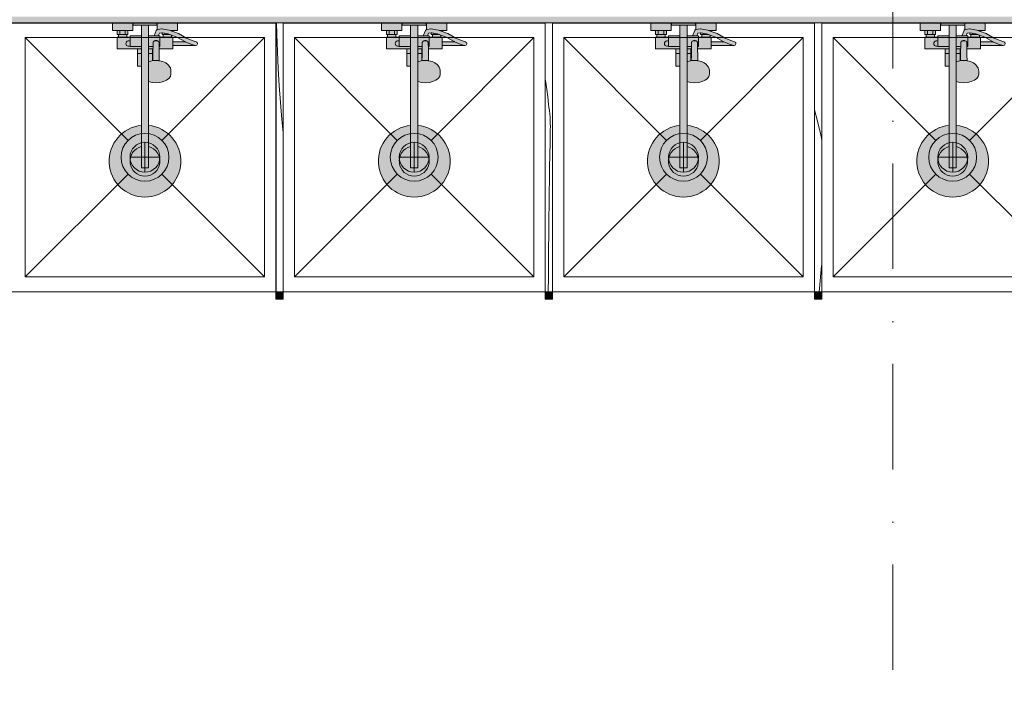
# Model space of a CAD drawing. Header units: millimetres. Extents: x -59761 to 112741, y -57975 to 46221.
# Tile 310 of 421: x 59631 to 62923, y -35312 to -33050. Entities that reach past the tile are written whole.
import ezdxf

# ---------------------------------------------------------------- set-up
doc = ezdxf.new("R2010")
doc.units = ezdxf.units.MM
for name, pattern in [('Wipeout_Contour', [1000, 0, -1000]), ('Штриховая', [564.444447, 282.222223, -282.222223]), ('Штрихпунктирная', [670.277762, 352.777767, -176.388884, 0, -141.111112])]:
    doc.linetypes.add(name, pattern=pattern)
for name, color, linetype in [('Интерьер - Оборудование', 7, 'Continuous'), ('Интерьер - Сантехника', 7, 'Continuous'), ('Конструктив - Стены Блок 200 нов', 7, 'Continuous'), ('Элемент Модели - Зона', 7, 'Continuous'), ('Элемент Модели - Оси', 2, 'Continuous')]:
    doc.layers.add(name, color=color, linetype=linetype)

# ---------------------------------------------------------------- blocks, each defined once
blk = doc.blocks.new('*X593', base_point=(2412685.8, -340475.5))
at = {"layer": 'Интерьер - Оборудование', "color": 7, "linetype": 'Continuous', "lineweight": 15}
for p, q in [((2519973.8, -319826.5), (2519984.2, -319864.3)), ((2519984.2, -319864.3), (2519994.6, -319910.1)), ((2519994.6, -319910.1), (2519997.8, -319927.8)), ((2519989.6, -320435.4), (2519997.3, -320348.5)), ((2519997.3, -320348.5), (2519997.8, -320344.3))]:
    blk.add_line(p, q, dxfattribs=at)
blk = doc.blocks.new('*X594', base_point=(2412685.8, -340475.5))
at = {"layer": 'Интерьер - Оборудование', "color": 7, "linetype": 'Continuous', "lineweight": 15}
for p, q in [((2519097.8, -319544.7), (2519097.6, -319535.4)), ((2519073.8, -319724.3), (2519075.5, -319735)), ((2519075.5, -319735), (2519079, -319759.3)), ((2519079, -319759.3), (2519082, -319783.7)), ((2519082, -319783.7), (2519084.7, -319808.1)), ((2519086.3, -319818.7), (2519084.7, -319808.1)), ((2519087.7, -319829.4), (2519086.3, -319818.7)), ((2519088.9, -319840.1), (2519087.7, -319829.4)), ((2519089.8, -319850.8), (2519088.9, -319840.1)), ((2519090.4, -319861.5), (2519089.8, -319850.8)), ((2519090.8, -319872.3), (2519090.4, -319861.5)), ((2519090.9, -319883), (2519090.8, -319872.3)), ((2519089.9, -319935.6), (2519090.8, -319893.8)), ((2519090.8, -319893.8), (2519090.9, -319883)), ((2519089.1, -319977.4), (2519089.9, -319935.6)), ((2519088.4, -320019.1), (2519089.1, -319977.4)), ((2519087.7, -320060.9), (2519088.4, -320019.1)), ((2519087.1, -320102.7), (2519087.7, -320060.9)), ((2519086.5, -320144.5), (2519087.1, -320102.7)), ((2519086, -320186.3), (2519086.5, -320144.5)), ((2519085.6, -320228.1), (2519086, -320186.3)), ((2519084.9, -320306.8), (2519085.6, -320228.1)), ((2519084.2, -320385.5), (2519084.9, -320306.8)), ((2519083.8, -320435.4), (2519084.2, -320385.5))]:
    blk.add_line(p, q, dxfattribs=at)
blk = doc.blocks.new('*X595', base_point=(2412685.8, -340475.5))
at = {"layer": 'Интерьер - Оборудование', "color": 7, "linetype": 'Continuous', "lineweight": 15}
for p, q in [((2518176.6, -319574.1), (2518175.7, -319535.4)), ((2518178.7, -319631.2), (2518176.6, -319574.1)), ((2518181.4, -319688.3), (2518178.7, -319631.2)), ((2518184.8, -319745.4), (2518181.4, -319688.3)), ((2518188.8, -319802.4), (2518184.8, -319745.4)), ((2518193.6, -319859.4), (2518188.8, -319802.4)), ((2518197.8, -319903.7), (2518193.6, -319859.4))]:
    blk.add_line(p, q, dxfattribs=at)

msp = doc.modelspace()

# ---------------------------------------------------------------- linework, layer by layer
at = {"layer": 'Интерьер - Оборудование', "color": 7, "linetype": 'Continuous', "lineweight": 5}
for p, q in [((59957.03, -33085.89), (59993.03, -33085.89)), ((59961.03, -33099.89), (59989.03, -33099.89)), ((59961.03, -33107.89), (59989.03, -33107.89)), ((59966.03, -33085.89), (59966.03, -33099.89)), ((59984.03, -33085.89), (59984.03, -33099.89)), ((60000.03, -33107.89), (60000.03, -33139.89)), ((60038.03, -33103.89), (60038.03, -33204.89)), ((60062.03, -33256.93), (60062.03, -33103.89)), ((60094.49, -33103.89), (60080.63, -33103.89)), ((60091.56, -33082.87), (60091.03, -33083.11)), ((60092.79, -33082.61), (60091.56, -33082.87)), ((60105.97, -33080.45), (60092.79, -33082.61)), ((60100.03, -33139.89), (60100.03, -33107.89)), ((60100.03, -33111.89), (60100.03, -33109.16)), ((60107.21, -33080.39), (60105.97, -33080.45)), ((60108.39, -33093.75), (60106.82, -33093.47)), ((60111.71, -33081.25), (60107.21, -33080.39)), ((60127.5, -33097.44), (60108.39, -33093.75)), ((60111.03, -33099.89), (60116.03, -33099.89)), ((60139.03, -33107.89), (60111.03, -33107.89)), ((60131.05, -33084.93), (60111.71, -33081.25)), ((60116.03, -33095.23), (60116.03, -33099.89)), ((60116.03, -33099.89), (60134.03, -33099.89)), ((60139.03, -33101.52), (60127.5, -33097.44)), ((60143.03, -33089.18), (60131.05, -33084.93)), ((60132.16, -33085.38), (60132.15, -33085.37)), ((60133.74, -33085.89), (60143.03, -33085.89)), ((60134.03, -33099.75), (60134.03, -33099.89)), ((60134.03, -33099.89), (60134.41, -33099.89)), ((60857.03, -33085.89), (60893.03, -33085.89)), ((60861.03, -33099.89), (60889.03, -33099.89)), ((60861.03, -33107.89), (60889.03, -33107.89)), ((60866.03, -33085.89), (60866.03, -33099.89)), ((60884.03, -33085.89), (60884.03, -33099.89)), ((60900.03, -33107.89), (60900.03, -33139.89)), ((60938.03, -33103.89), (60938.03, -33204.89)), ((60962.03, -33256.93), (60962.03, -33103.89)), ((60994.49, -33103.89), (60980.63, -33103.89)), ((60991.56, -33082.87), (60991.03, -33083.11)), ((60992.79, -33082.61), (60991.56, -33082.87)), ((61005.97, -33080.45), (60992.79, -33082.61)), ((61000.03, -33139.89), (61000.03, -33107.89)), ((61000.03, -33111.89), (61000.03, -33109.16)), ((61007.21, -33080.39), (61005.97, -33080.45)), ((61008.39, -33093.75), (61006.82, -33093.47)), ((61011.71, -33081.25), (61007.21, -33080.39)), ((61027.5, -33097.44), (61008.39, -33093.75)), ((61011.03, -33099.89), (61016.03, -33099.89)), ((61039.03, -33107.89), (61011.03, -33107.89)), ((61031.05, -33084.93), (61011.71, -33081.25)), ((61016.03, -33095.23), (61016.03, -33099.89)), ((61016.03, -33099.89), (61034.03, -33099.89)), ((61039.03, -33101.52), (61027.5, -33097.44)), ((61043.03, -33089.18), (61031.05, -33084.93)), ((61032.16, -33085.38), (61032.15, -33085.37)), ((61033.74, -33085.89), (61043.03, -33085.89)), ((61034.03, -33099.75), (61034.03, -33099.89)), ((61034.03, -33099.89), (61034.41, -33099.89)), ((61757.03, -33085.89), (61793.03, -33085.89)), ((61761.03, -33099.89), (61789.03, -33099.89)), ((61761.03, -33107.89), (61789.03, -33107.89)), ((61766.03, -33085.89), (61766.03, -33099.89)), ((61784.03, -33085.89), (61784.03, -33099.89)), ((61800.03, -33107.89), (61800.03, -33139.89)), ((61838.03, -33103.89), (61838.03, -33204.89)), ((61862.03, -33256.93), (61862.03, -33103.89)), ((61894.49, -33103.89), (61880.63, -33103.89)), ((61891.56, -33082.87), (61891.03, -33083.11)), ((61892.79, -33082.61), (61891.56, -33082.87)), ((61905.97, -33080.45), (61892.79, -33082.61)), ((61900.03, -33139.89), (61900.03, -33107.89)), ((61900.03, -33111.89), (61900.03, -33109.16)), ((61907.21, -33080.39), (61905.97, -33080.45)), ((61908.39, -33093.75), (61906.82, -33093.47)), ((61911.71, -33081.25), (61907.21, -33080.39)), ((61927.5, -33097.44), (61908.39, -33093.75)), ((61911.03, -33099.89), (61916.03, -33099.89)), ((61939.03, -33107.89), (61911.03, -33107.89)), ((61931.05, -33084.93), (61911.71, -33081.25)), ((61916.03, -33095.23), (61916.03, -33099.89)), ((61916.03, -33099.89), (61934.03, -33099.89)), ((61939.03, -33101.52), (61927.5, -33097.44)), ((61943.03, -33089.18), (61931.05, -33084.93)), ((61932.16, -33085.38), (61932.15, -33085.37)), ((61933.74, -33085.89), (61943.03, -33085.89)), ((61934.03, -33099.75), (61934.03, -33099.89)), ((61934.03, -33099.89), (61934.41, -33099.89)), ((62657.03, -33085.89), (62693.03, -33085.89)), ((62661.03, -33099.89), (62689.03, -33099.89)), ((62661.03, -33107.89), (62689.03, -33107.89)), ((62666.03, -33085.89), (62666.03, -33099.89)), ((62684.03, -33085.89), (62684.03, -33099.89)), ((62700.03, -33107.89), (62700.03, -33139.89)), ((62738.03, -33103.89), (62738.03, -33204.89)), ((62762.03, -33256.93), (62762.03, -33103.89)), ((62794.49, -33103.89), (62780.63, -33103.89)), ((62791.56, -33082.87), (62791.03, -33083.11)), ((62792.79, -33082.61), (62791.56, -33082.87)), ((62805.97, -33080.45), (62792.79, -33082.61)), ((62800.03, -33139.89), (62800.03, -33107.89)), ((62800.03, -33111.89), (62800.03, -33109.16)), ((62807.21, -33080.39), (62805.97, -33080.45)), ((62808.39, -33093.75), (62806.82, -33093.47)), ((62811.71, -33081.25), (62807.21, -33080.39)), ((62827.5, -33097.44), (62808.39, -33093.75)), ((62811.03, -33099.89), (62816.03, -33099.89)), ((62839.03, -33107.89), (62811.03, -33107.89)), ((62831.05, -33084.93), (62811.71, -33081.25)), ((62816.03, -33095.23), (62816.03, -33099.89)), ((62816.03, -33099.89), (62834.03, -33099.89)), ((62839.03, -33101.52), (62827.5, -33097.44)), ((62843.03, -33089.18), (62831.05, -33084.93)), ((62832.16, -33085.38), (62832.15, -33085.37)), ((62833.74, -33085.89), (62843.03, -33085.89)), ((62834.03, -33099.75), (62834.03, -33099.89)), ((62834.03, -33099.89), (62834.41, -33099.89)), ((60000.03, -33139.89), (60038.03, -33139.89)), ((60076.88, -33139.89), (60062.03, -33139.89)), ((60076.53, -33168.95), (60077.03, -33126.71)), ((60077.03, -33126.71), (60077.27, -33125.07)), ((60077.27, -33125.07), (60077.97, -33123.54)), ((60077.97, -33123.54), (60079.08, -33122.23)), ((60079.08, -33122.23), (60080.53, -33121.22)), ((60080.53, -33121.22), (60082.02, -33120.66)), ((60082.03, -33120.65), (60082.02, -33120.66)), ((60084.44, -33119.47), (60082.03, -33120.65)), ((60082.03, -33120.66), (60082.22, -33120.59)), ((60082.22, -33120.59), (60084.03, -33120.37)), ((60084.03, -33120.37), (60090.03, -33120.37)), ((60087.03, -33119.07), (60084.44, -33119.47)), ((60089.62, -33119.47), (60087.03, -33119.07)), ((60092.03, -33120.65), (60089.62, -33119.47)), ((60090.03, -33120.37), (60091.84, -33120.59)), ((60091.84, -33120.59), (60092.03, -33120.66)), ((60092.03, -33120.65), (60092.05, -33120.66)), ((60092.05, -33120.66), (60093.53, -33121.22)), ((60093.53, -33121.22), (60094.98, -33122.23)), ((60094.98, -33122.23), (60096.09, -33123.54)), ((60096.09, -33123.54), (60096.79, -33125.07)), ((60096.79, -33125.07), (60097.03, -33126.71)), ((60097.28, -33147.89), (60097.03, -33126.71)), ((60100.03, -33139.89), (60097.19, -33139.89)), ((60100.03, -33115), (60100.03, -33111.89)), ((60100.03, -33118.37), (60100.03, -33115)), ((60143.03, -33123.39), (60143.03, -33136.39)), ((60203.47, -33131.64), (60184.48, -33123.39)), ((60217.02, -33136.07), (60203.47, -33131.64)), ((60217.02, -33136.07), (60219.03, -33136.39)), ((60900.03, -33139.89), (60938.03, -33139.89)), ((60976.88, -33139.89), (60962.03, -33139.89)), ((60976.53, -33168.95), (60977.03, -33126.71)), ((60977.03, -33126.71), (60977.27, -33125.07)), ((60977.27, -33125.07), (60977.97, -33123.54)), ((60977.97, -33123.54), (60979.08, -33122.23)), ((60979.08, -33122.23), (60980.53, -33121.22)), ((60980.53, -33121.22), (60982.02, -33120.66)), ((60982.03, -33120.65), (60982.02, -33120.66)), ((60984.44, -33119.47), (60982.03, -33120.65)), ((60982.03, -33120.66), (60982.22, -33120.59)), ((60982.22, -33120.59), (60984.03, -33120.37)), ((60984.03, -33120.37), (60990.03, -33120.37)), ((60987.03, -33119.07), (60984.44, -33119.47)), ((60989.62, -33119.47), (60987.03, -33119.07)), ((60992.03, -33120.65), (60989.62, -33119.47)), ((60990.03, -33120.37), (60991.84, -33120.59)), ((60991.84, -33120.59), (60992.03, -33120.66)), ((60992.03, -33120.65), (60992.05, -33120.66)), ((60992.05, -33120.66), (60993.53, -33121.22)), ((60993.53, -33121.22), (60994.98, -33122.23)), ((60994.98, -33122.23), (60996.09, -33123.54)), ((60996.09, -33123.54), (60996.79, -33125.07)), ((60996.79, -33125.07), (60997.03, -33126.71)), ((60997.28, -33147.89), (60997.03, -33126.71)), ((61000.03, -33139.89), (60997.19, -33139.89)), ((61000.03, -33115), (61000.03, -33111.89)), ((61000.03, -33118.37), (61000.03, -33115)), ((61043.03, -33123.39), (61043.03, -33136.39)), ((61103.47, -33131.64), (61084.48, -33123.39)), ((61117.02, -33136.07), (61103.47, -33131.64)), ((61117.02, -33136.07), (61119.03, -33136.39)), ((61800.03, -33139.89), (61838.03, -33139.89)), ((61876.88, -33139.89), (61862.03, -33139.89)), ((61876.53, -33168.95), (61877.03, -33126.71)), ((61877.03, -33126.71), (61877.27, -33125.07)), ((61877.27, -33125.07), (61877.97, -33123.54)), ((61877.97, -33123.54), (61879.08, -33122.23)), ((61879.08, -33122.23), (61880.53, -33121.22)), ((61880.53, -33121.22), (61882.02, -33120.66)), ((61882.03, -33120.65), (61882.02, -33120.66)), ((61884.44, -33119.47), (61882.03, -33120.65)), ((61882.03, -33120.66), (61882.22, -33120.59)), ((61882.22, -33120.59), (61884.03, -33120.37)), ((61884.03, -33120.37), (61890.03, -33120.37)), ((61887.03, -33119.07), (61884.44, -33119.47)), ((61889.62, -33119.47), (61887.03, -33119.07)), ((61892.03, -33120.65), (61889.62, -33119.47)), ((61890.03, -33120.37), (61891.84, -33120.59)), ((61891.84, -33120.59), (61892.03, -33120.66)), ((61892.03, -33120.65), (61892.05, -33120.66)), ((61892.05, -33120.66), (61893.53, -33121.22)), ((61893.53, -33121.22), (61894.98, -33122.23)), ((61894.98, -33122.23), (61896.09, -33123.54)), ((61896.09, -33123.54), (61896.79, -33125.07)), ((61896.79, -33125.07), (61897.03, -33126.71)), ((61897.28, -33147.89), (61897.03, -33126.71)), ((61900.03, -33139.89), (61897.19, -33139.89)), ((61900.03, -33115), (61900.03, -33111.89)), ((61900.03, -33118.37), (61900.03, -33115)), ((61943.03, -33123.39), (61943.03, -33136.39)), ((62003.47, -33131.64), (61984.48, -33123.39)), ((62017.02, -33136.07), (62003.47, -33131.64)), ((62017.02, -33136.07), (62019.03, -33136.39)), ((62700.03, -33139.89), (62738.03, -33139.89)), ((62776.88, -33139.89), (62762.03, -33139.89)), ((62776.53, -33168.95), (62777.03, -33126.71)), ((62777.03, -33126.71), (62777.27, -33125.07)), ((62777.27, -33125.07), (62777.97, -33123.54)), ((62777.97, -33123.54), (62779.08, -33122.23)), ((62779.08, -33122.23), (62780.53, -33121.22)), ((62780.53, -33121.22), (62782.02, -33120.66)), ((62782.03, -33120.65), (62782.02, -33120.66)), ((62784.44, -33119.47), (62782.03, -33120.65)), ((62782.03, -33120.66), (62782.22, -33120.59)), ((62782.22, -33120.59), (62784.03, -33120.37)), ((62784.03, -33120.37), (62790.03, -33120.37)), ((62787.03, -33119.07), (62784.44, -33119.47)), ((62789.62, -33119.47), (62787.03, -33119.07)), ((62792.03, -33120.65), (62789.62, -33119.47)), ((62790.03, -33120.37), (62791.84, -33120.59)), ((62791.84, -33120.59), (62792.03, -33120.66)), ((62792.03, -33120.65), (62792.05, -33120.66)), ((62792.05, -33120.66), (62793.53, -33121.22)), ((62793.53, -33121.22), (62794.98, -33122.23)), ((62794.98, -33122.23), (62796.09, -33123.54)), ((62796.09, -33123.54), (62796.79, -33125.07)), ((62796.79, -33125.07), (62797.03, -33126.71)), ((62797.28, -33147.89), (62797.03, -33126.71)), ((62800.03, -33139.89), (62797.19, -33139.89)), ((62800.03, -33115), (62800.03, -33111.89)), ((62800.03, -33118.37), (62800.03, -33115)), ((62843.03, -33123.39), (62843.03, -33136.39)), ((62903.47, -33131.64), (62884.48, -33123.39)), ((62917.02, -33136.07), (62903.47, -33131.64)), ((62917.02, -33136.07), (62919.03, -33136.39)), ((60025.04, -33147.89), (60038.03, -33147.89)), ((60025.04, -33162.89), (60038.03, -33162.89)), ((60076.78, -33147.89), (60062.03, -33147.89)), ((60075.03, -33162.89), (60062.03, -33162.89)), ((60075.03, -33147.89), (60075.03, -33187.4)), ((60076.02, -33187.16), (60076.53, -33168.95)), ((60925.04, -33147.89), (60938.03, -33147.89)), ((60925.04, -33162.89), (60938.03, -33162.89)), ((60976.78, -33147.89), (60962.03, -33147.89)), ((60975.03, -33162.89), (60962.03, -33162.89)), ((60975.03, -33147.89), (60975.03, -33187.4)), ((60976.02, -33187.16), (60976.53, -33168.95)), ((61825.04, -33147.89), (61838.03, -33147.89)), ((61825.04, -33162.89), (61838.03, -33162.89)), ((61876.78, -33147.89), (61862.03, -33147.89)), ((61875.03, -33162.89), (61862.03, -33162.89)), ((61875.03, -33147.89), (61875.03, -33187.4)), ((61876.02, -33187.16), (61876.53, -33168.95)), ((62725.04, -33147.89), (62738.03, -33147.89)), ((62725.04, -33162.89), (62738.03, -33162.89)), ((62776.78, -33147.89), (62762.03, -33147.89)), ((62775.03, -33162.89), (62762.03, -33162.89)), ((62775.03, -33147.89), (62775.03, -33187.4)), ((62776.02, -33187.16), (62776.53, -33168.95)), ((60062.03, -33188.23), (60062.09, -33188.19)), ((60064.23, -33190.1), (60062.03, -33191.07)), ((60062.09, -33202.27), (60062.03, -33202.23)), ((60069.41, -33188.73), (60064.23, -33190.1)), ((60077.91, -33186.71), (60069.41, -33188.73)), ((60087.03, -33186.03), (60077.91, -33186.71)), ((60096.16, -33186.71), (60087.03, -33186.03)), ((60098.04, -33187.16), (60096.16, -33186.71)), ((60962.03, -33188.23), (60962.09, -33188.19)), ((60964.23, -33190.1), (60962.03, -33191.07)), ((60962.09, -33202.27), (60962.03, -33202.23)), ((60969.41, -33188.73), (60964.23, -33190.1)), ((60977.91, -33186.71), (60969.41, -33188.73)), ((60987.03, -33186.03), (60977.91, -33186.71)), ((60996.16, -33186.71), (60987.03, -33186.03)), ((60998.04, -33187.16), (60996.16, -33186.71)), ((61862.03, -33188.23), (61862.09, -33188.19)), ((61864.23, -33190.1), (61862.03, -33191.07)), ((61862.09, -33202.27), (61862.03, -33202.23)), ((61869.41, -33188.73), (61864.23, -33190.1)), ((61877.91, -33186.71), (61869.41, -33188.73)), ((61887.03, -33186.03), (61877.91, -33186.71)), ((61896.16, -33186.71), (61887.03, -33186.03)), ((61898.04, -33187.16), (61896.16, -33186.71)), ((62762.03, -33188.23), (62762.09, -33188.19)), ((62764.23, -33190.1), (62762.03, -33191.07)), ((62762.09, -33202.27), (62762.03, -33202.23)), ((62769.41, -33188.73), (62764.23, -33190.1)), ((62777.91, -33186.71), (62769.41, -33188.73)), ((62787.03, -33186.03), (62777.91, -33186.71)), ((62796.16, -33186.71), (62787.03, -33186.03)), ((62798.04, -33187.16), (62796.16, -33186.71)), ((60038.03, -33403.49), (60038.03, -33544.89)), ((60062.03, -33403.49), (60062.03, -33544.89)), ((60938.03, -33403.49), (60938.03, -33544.89)), ((60962.03, -33403.49), (60962.03, -33544.89)), ((61838.03, -33403.49), (61838.03, -33544.89)), ((61862.03, -33403.49), (61862.03, -33544.89)), ((62738.03, -33403.49), (62738.03, -33544.89)), ((62762.03, -33403.49), (62762.03, -33544.89)), ((60038.03, -33544.89), (60062.03, -33544.89)), ((60938.03, -33544.89), (60962.03, -33544.89)), ((61838.03, -33544.89), (61862.03, -33544.89)), ((62738.03, -33544.89), (62762.03, -33544.89))]:
    msp.add_line(p, q, dxfattribs=at)
at = {"layer": 'Интерьер - Оборудование', "color": 7, "linetype": 'Continuous', "lineweight": 15}
for p, q in [((60488.03, -33959.89), (60487.53, -33959.89)), ((60512.03, -33959.89), (60512.53, -33959.89)), ((61388.03, -33959.89), (61387.53, -33959.89)), ((61412.03, -33959.89), (61412.53, -33959.89)), ((62288.03, -33959.89), (62287.53, -33959.89)), ((62312.03, -33959.89), (62312.53, -33959.89))]:
    msp.add_line(p, q, dxfattribs=at)
at = {"layer": 'Интерьер - Оборудование', "color": 7, "linetype": 'Continuous', "lineweight": 5, "flags": 128}
for points in [[(60100.03, -33103.89), (60094.49, -33103.89), (60098.2, -33094.86), (60106.82, -33093.47), (60107.03, -33093.51), (60107.03, -33099.89), (60111.03, -33099.89), (60111.03, -33107.89), (60100.03, -33107.89)], [(60139.03, -33107.89), (60139.03, -33101.52), (60156.94, -33107.86), (60183.07, -33122.78), (60184.48, -33123.39), (60143.03, -33123.39), (60143.03, -33107.89)], [(61000.03, -33103.89), (60994.49, -33103.89), (60998.2, -33094.86), (61006.82, -33093.47), (61007.03, -33093.51), (61007.03, -33099.89), (61011.03, -33099.89), (61011.03, -33107.89), (61000.03, -33107.89)], [(61039.03, -33107.89), (61039.03, -33101.52), (61056.94, -33107.86), (61083.07, -33122.78), (61084.48, -33123.39), (61043.03, -33123.39), (61043.03, -33107.89)], [(61900.03, -33103.89), (61894.49, -33103.89), (61898.2, -33094.86), (61906.82, -33093.47), (61907.03, -33093.51), (61907.03, -33099.89), (61911.03, -33099.89), (61911.03, -33107.89), (61900.03, -33107.89)], [(61939.03, -33107.89), (61939.03, -33101.52), (61956.94, -33107.86), (61983.07, -33122.78), (61984.48, -33123.39), (61943.03, -33123.39), (61943.03, -33107.89)], [(62800.03, -33103.89), (62794.49, -33103.89), (62798.2, -33094.86), (62806.82, -33093.47), (62807.03, -33093.51), (62807.03, -33099.89), (62811.03, -33099.89), (62811.03, -33107.89), (62800.03, -33107.89)], [(62839.03, -33107.89), (62839.03, -33101.52), (62856.94, -33107.86), (62883.07, -33122.78), (62884.48, -33123.39), (62843.03, -33123.39), (62843.03, -33107.89)]]:
    msp.add_lwpolyline(points, close=True, dxfattribs=at)
at = {"layer": 'Интерьер - Оборудование', "color": 7, "linetype": 'Continuous', "lineweight": 5}
for centre, radius, start, end in [((59995.53, -33129.89), 9, 60, 300), ((60895.53, -33129.89), 9, 60, 300), ((61795.53, -33129.89), 9, 60, 300), ((62695.53, -33129.89), 9, 60, 300), ((60050.03, -33522.89), 50, 103.88654, 76.11346), ((60950.03, -33522.89), 50, 103.88654, 76.11346), ((61850.03, -33522.89), 50, 103.88654, 76.11346), ((62750.03, -33522.89), 50, 103.88654, 76.11346)]:
    msp.add_arc(centre, radius, start, end, dxfattribs=at)
at = {"layer": 'Интерьер - Сантехника', "color": 7, "linetype": 'Continuous', "lineweight": 5}
for p, q in [((59650.03, -33109.89), (59650.03, -33909.89)), ((60450.03, -33109.89), (59650.03, -33109.89)), ((59650.03, -33109.89), (59993.46, -33453.32)), ((60450.03, -33109.89), (60106.6, -33453.32)), ((60450.03, -33909.89), (60450.03, -33109.89)), ((60550.03, -33109.89), (60550.03, -33909.89)), ((61350.03, -33109.89), (60550.03, -33109.89)), ((60550.03, -33109.89), (60893.46, -33453.32)), ((61350.03, -33109.89), (61006.6, -33453.32)), ((61350.03, -33909.89), (61350.03, -33109.89)), ((61450.03, -33109.89), (61450.03, -33909.89)), ((62250.03, -33109.89), (61450.03, -33109.89)), ((61450.03, -33109.89), (61793.46, -33453.32)), ((62250.03, -33109.89), (61906.6, -33453.32)), ((62250.03, -33909.89), (62250.03, -33109.89)), ((62350.03, -33109.89), (62350.03, -33909.89)), ((63150.03, -33109.89), (62350.03, -33109.89)), ((62350.03, -33109.89), (62693.46, -33453.32)), ((63150.03, -33109.89), (62806.6, -33453.32)), ((60050.03, -33559.89), (60050.03, -33459.89)), ((60950.03, -33559.89), (60950.03, -33459.89)), ((61850.03, -33559.89), (61850.03, -33459.89)), ((62750.03, -33559.89), (62750.03, -33459.89)), ((60000.03, -33509.89), (60100.03, -33509.89)), ((60900.03, -33509.89), (61000.03, -33509.89)), ((61800.03, -33509.89), (61900.03, -33509.89)), ((62700.03, -33509.89), (62800.03, -33509.89)), ((59650.03, -33909.89), (59993.46, -33566.45)), ((60450.03, -33909.89), (60106.6, -33566.45)), ((60550.03, -33909.89), (60893.46, -33566.45)), ((61350.03, -33909.89), (61006.6, -33566.45)), ((61450.03, -33909.89), (61793.46, -33566.45)), ((62250.03, -33909.89), (61906.6, -33566.45)), ((62350.03, -33909.89), (62693.46, -33566.45)), ((63150.03, -33909.89), (62806.6, -33566.45)), ((59650.03, -33909.89), (60450.03, -33909.89)), ((60550.03, -33909.89), (61350.03, -33909.89)), ((61450.03, -33909.89), (62250.03, -33909.89)), ((62350.03, -33909.89), (63150.03, -33909.89))]:
    msp.add_line(p, q, dxfattribs=at)
for centre, radius in [((60050.03, -33509.89), 80), ((60950.03, -33509.89), 80), ((61850.03, -33509.89), 80), ((62750.03, -33509.89), 80), ((60050.03, -33509.89), 50), ((60950.03, -33509.89), 50), ((61850.03, -33509.89), 50), ((62750.03, -33509.89), 50)]:
    msp.add_circle(centre, radius, dxfattribs=at)
at = {"layer": 'Элемент Модели - Зона', "color": 253, "linetype": 'Штриховая', "lineweight": 15, "flags": 128}
msp.add_lwpolyline([(-8890, -17680), (-3119.74, -17680), (-3119.74, -14858.42), (142.53, -11594.86), (156.67, -11609), (156.67, -11580), (18300, -11580), (18300, -11600), (32399.73, -11600), (32399.73, -11580), (69081.36, -11580), (72316.72, -14823.47), (72320.06, -15158.11), (72320.06, -17695), (72360, -17695), (72360, -19700), (72120, -19700), (72120, -18300), (71700, -18300), (71700, -17900), (63300, -17900), (63300, -18300), (62700, -18300), (62700, -17900), (54320, -17900), (54320, -27030), (62700, -27030), (62700, -26350), (63300, -26350), (63300, -27540), (67380, -27540), (67380, -26630), (67500, -26630), (67500, -27660), (62920, -27660), (62920, -32819.89), (72120, -32819.89), (72120, -27750), (71650, -27750), (71650, -26250), (72120, -26250), (72120, -21200), (72360, -21200), (72360, -33849.94), (72120, -33849.94), (72120, -33059.89), (54320, -33059.89), (54320, -39349.94), (72120, -39349.94), (72120, -36299.94), (71700.06, -36299.94), (71700.06, -35674.44), (72120, -35674.44), (72120, -35349.94), (72360, -35349.94), (72360, -35679.94), (75850, -35679.94), (75850, -16794.88), (75238.88, -16794.88), (75238.88, -9000), (80700, -9000), (80700, -8700), (81300, -8700), (81300, -9000), (87517.1, -9000), (87517.1, -320), (85530, -320), (85530, 300), (84182.9, 300), (81300, 300), (81300, -300), (80700, -300), (80700, 212.5), (79799.78, 212.5), (72300, 212.5), (72300, -300), (71700, -300), (71700, 212.5), (63300, 212.5), (63300, -300), (62700, -300), (62700, 212.5), (54300, 212.5), (54300, -300), (53700, -300), (53700, 212.5), (45650, 212.5), (45650, -300), (45050, -300), (44950, -300), (44950, -5367.2), (32450.06, -5367.2), (32450.06, -200), (32450.06, 7690), (32460.06, 7690), (32460.06, 13850), (29720, 13850), (29720, 5730), (28964.53, 5730), (28964.53, 212), (27300.06, 212), (27300.06, -300), (26700.06, -300), (26700.06, 212), (18300, 212), (18300, -300), (17700, -300), (17700, 212), (16025.03, 212), (16025.03, -7500), (16025.03, -9042.59), (9300, -9042.59), (9300, -9300), (8700, -9300), (8700, -9042.59), (300, -9042.59), (300, -9300), (-300, -9300), (-300, -9042.59), (-8250, -9042.59), (-8250, -9300), (-8850, -9300), (-8850, -9042.59), (-8890, -9042.59)], close=True, dxfattribs=at)

# ---------------------------------------------------------------- next in the draw order: wipeouts: each hides what was drawn before it
at = {"color": 254, "linetype": 'Wipeout_Contour', "lineweight": 0, "ltscale": 10164301.12336527}
msp.add_wipeout([(54320, -33059.89), (72120, -33059.89), (72120, -33039.89), (54320, -33039.89)], dxfattribs=at).dxf.layer = 'Конструктив - Стены Блок 200 нов'

# ---------------------------------------------------------------- next in the draw order: hatches: boundary and pattern name
at = {"layer": 'Интерьер - Оборудование', "linetype": 'Continuous', "lineweight": 0}
h = msp.add_hatch(color=255, dxfattribs=at)
h.paths.add_polyline_path([(60038.03, -33403.49, 19.9498744), (60062.03, -33403.49), (60062.03, -33256.93), (60074.09, -33259.79), (60087.03, -33260.77), (60099.97, -33259.79), (60112.03, -33256.93), (60122.39, -33252.37), (60130.33, -33246.43), (60135.33, -33239.51), (60137.03, -33232.09), (60137.03, -33221.44), (60136.52, -33218.26), (60134.83, -33210.91), (60133.39, -33208.17), (60128.59, -33201.54), (60126.53, -33199.67), (60119.28, -33194.26), (60109.84, -33190.1), (60104.66, -33188.73), (60098.04, -33187.16), (60097.53, -33168.95), (60097.28, -33147.89), (60143.03, -33147.89), (60143.03, -33136.39), (60219.03, -33136.39, 0.8537531), (60221.05, -33123.71), (60208.2, -33119.53), (60188.99, -33111.2), (60162.33, -33096.02), (60143.03, -33089.18), (60143.03, -33085.89), (60159.03, -33085.89), (60159.03, -33059.89), (60091.03, -33059.89), (60091.03, -33083.11), (60090.41, -33083.38), (60089.38, -33084.1), (60088.51, -33085.02), (60087.85, -33086.08), (60080.48, -33103.89), (60062.03, -33103.89), (60062.03, -33067.89), (60090.03, -33067.89), (60090.03, -33059.89), (60010.03, -33059.89), (60010.03, -33067.89), (60038.03, -33067.89), (60038.03, -33103.89), (60000.03, -33103.89), (60000.03, -33107.89), (59989.03, -33107.89), (59989.03, -33099.89), (59993.03, -33099.89), (59993.03, -33085.89), (60009.03, -33085.89), (60009.03, -33059.89), (59941.03, -33059.89), (59941.03, -33085.89), (59957.03, -33085.89), (59957.03, -33099.89), (59961.03, -33099.89), (59961.03, -33107.89), (59957.03, -33107.89), (59957.03, -33147.89), (60025.04, -33147.89), (60025.04, -33204.89), (60025.64, -33204.89), (60027.21, -33204.89), (60029.68, -33204.89), (60032.96, -33204.89), (60036.91, -33204.89), (60038.03, -33204.89)])
h.paths.add_polyline_path([(60100.03, -33103.89), (60094.49, -33103.89), (60098.2, -33094.86), (60106.82, -33093.47), (60107.03, -33093.51), (60107.03, -33099.89), (60111.03, -33099.89), (60111.03, -33107.89), (60100.03, -33107.89)], flags=0)
h.paths.add_polyline_path([(60139.03, -33107.89), (60139.03, -33101.52), (60156.94, -33107.86), (60183.07, -33122.78), (60184.48, -33123.39), (60143.03, -33123.39), (60143.03, -33107.89)], flags=0)
for points in [[(60487.53, -33959.89), (60488.03, -33959.89), (60488.03, -33059.89), (60487.53, -33059.89)], [(60512.53, -33959.89), (60512.53, -33059.89), (60512.03, -33059.89), (60512.03, -33959.89)], [(61387.53, -33959.89), (61388.03, -33959.89), (61388.03, -33059.89), (61387.53, -33059.89)], [(61412.53, -33959.89), (61412.53, -33059.89), (61412.03, -33059.89), (61412.03, -33959.89)], [(62287.53, -33959.89), (62288.03, -33959.89), (62288.03, -33059.89), (62287.53, -33059.89)], [(62312.53, -33959.89), (62312.53, -33059.89), (62312.03, -33059.89), (62312.03, -33959.89)]]:
    msp.add_hatch(color=255, dxfattribs=at).paths.add_polyline_path(points)
h = msp.add_hatch(color=255, dxfattribs=at)
h.paths.add_polyline_path([(60938.03, -33403.49, 19.9498744), (60962.03, -33403.49), (60962.03, -33256.93), (60974.09, -33259.79), (60987.03, -33260.77), (60999.97, -33259.79), (61012.03, -33256.93), (61022.39, -33252.37), (61030.33, -33246.43), (61035.33, -33239.51), (61037.03, -33232.09), (61037.03, -33221.44), (61036.52, -33218.26), (61034.83, -33210.91), (61033.39, -33208.17), (61028.59, -33201.54), (61026.53, -33199.67), (61019.28, -33194.26), (61009.84, -33190.1), (61004.66, -33188.73), (60998.04, -33187.16), (60997.53, -33168.95), (60997.28, -33147.89), (61043.03, -33147.89), (61043.03, -33136.39), (61119.03, -33136.39, 0.8537531), (61121.05, -33123.71), (61108.2, -33119.53), (61088.99, -33111.2), (61062.33, -33096.02), (61043.03, -33089.18), (61043.03, -33085.89), (61059.03, -33085.89), (61059.03, -33059.89), (60991.03, -33059.89), (60991.03, -33083.11), (60990.41, -33083.38), (60989.38, -33084.1), (60988.51, -33085.02), (60987.85, -33086.08), (60980.48, -33103.89), (60962.03, -33103.89), (60962.03, -33067.89), (60990.03, -33067.89), (60990.03, -33059.89), (60910.03, -33059.89), (60910.03, -33067.89), (60938.03, -33067.89), (60938.03, -33103.89), (60900.03, -33103.89), (60900.03, -33107.89), (60889.03, -33107.89), (60889.03, -33099.89), (60893.03, -33099.89), (60893.03, -33085.89), (60909.03, -33085.89), (60909.03, -33059.89), (60841.03, -33059.89), (60841.03, -33085.89), (60857.03, -33085.89), (60857.03, -33099.89), (60861.03, -33099.89), (60861.03, -33107.89), (60857.03, -33107.89), (60857.03, -33147.89), (60925.04, -33147.89), (60925.04, -33204.89), (60925.64, -33204.89), (60927.21, -33204.89), (60929.68, -33204.89), (60932.96, -33204.89), (60936.91, -33204.89), (60938.03, -33204.89)])
h.paths.add_polyline_path([(61000.03, -33103.89), (60994.49, -33103.89), (60998.2, -33094.86), (61006.82, -33093.47), (61007.03, -33093.51), (61007.03, -33099.89), (61011.03, -33099.89), (61011.03, -33107.89), (61000.03, -33107.89)], flags=0)
h.paths.add_polyline_path([(61039.03, -33107.89), (61039.03, -33101.52), (61056.94, -33107.86), (61083.07, -33122.78), (61084.48, -33123.39), (61043.03, -33123.39), (61043.03, -33107.89)], flags=0)
h = msp.add_hatch(color=255, dxfattribs=at)
h.paths.add_polyline_path([(61838.03, -33403.49, 19.9498744), (61862.03, -33403.49), (61862.03, -33256.93), (61874.09, -33259.79), (61887.03, -33260.77), (61899.97, -33259.79), (61912.03, -33256.93), (61922.39, -33252.37), (61930.33, -33246.43), (61935.33, -33239.51), (61937.03, -33232.09), (61937.03, -33221.44), (61936.52, -33218.26), (61934.83, -33210.91), (61933.39, -33208.17), (61928.59, -33201.54), (61926.53, -33199.67), (61919.28, -33194.26), (61909.84, -33190.1), (61904.66, -33188.73), (61898.04, -33187.16), (61897.53, -33168.95), (61897.28, -33147.89), (61943.03, -33147.89), (61943.03, -33136.39), (62019.03, -33136.39, 0.8537531), (62021.05, -33123.71), (62008.2, -33119.53), (61988.99, -33111.2), (61962.33, -33096.02), (61943.03, -33089.18), (61943.03, -33085.89), (61959.03, -33085.89), (61959.03, -33059.89), (61891.03, -33059.89), (61891.03, -33083.11), (61890.41, -33083.38), (61889.38, -33084.1), (61888.51, -33085.02), (61887.85, -33086.08), (61880.48, -33103.89), (61862.03, -33103.89), (61862.03, -33067.89), (61890.03, -33067.89), (61890.03, -33059.89), (61810.03, -33059.89), (61810.03, -33067.89), (61838.03, -33067.89), (61838.03, -33103.89), (61800.03, -33103.89), (61800.03, -33107.89), (61789.03, -33107.89), (61789.03, -33099.89), (61793.03, -33099.89), (61793.03, -33085.89), (61809.03, -33085.89), (61809.03, -33059.89), (61741.03, -33059.89), (61741.03, -33085.89), (61757.03, -33085.89), (61757.03, -33099.89), (61761.03, -33099.89), (61761.03, -33107.89), (61757.03, -33107.89), (61757.03, -33147.89), (61825.04, -33147.89), (61825.04, -33204.89), (61825.64, -33204.89), (61827.21, -33204.89), (61829.68, -33204.89), (61832.96, -33204.89), (61836.91, -33204.89), (61838.03, -33204.89)])
h.paths.add_polyline_path([(61900.03, -33103.89), (61894.49, -33103.89), (61898.2, -33094.86), (61906.82, -33093.47), (61907.03, -33093.51), (61907.03, -33099.89), (61911.03, -33099.89), (61911.03, -33107.89), (61900.03, -33107.89)], flags=0)
h.paths.add_polyline_path([(61939.03, -33107.89), (61939.03, -33101.52), (61956.94, -33107.86), (61983.07, -33122.78), (61984.48, -33123.39), (61943.03, -33123.39), (61943.03, -33107.89)], flags=0)
h = msp.add_hatch(color=255, dxfattribs=at)
h.paths.add_polyline_path([(62738.03, -33403.49, 19.9498744), (62762.03, -33403.49), (62762.03, -33256.93), (62774.09, -33259.79), (62787.03, -33260.77), (62799.97, -33259.79), (62812.03, -33256.93), (62822.39, -33252.37), (62830.33, -33246.43), (62835.33, -33239.51), (62837.03, -33232.09), (62837.03, -33221.44), (62836.52, -33218.26), (62834.83, -33210.91), (62833.39, -33208.17), (62828.59, -33201.54), (62826.53, -33199.67), (62819.28, -33194.26), (62809.84, -33190.1), (62804.66, -33188.73), (62798.04, -33187.16), (62797.53, -33168.95), (62797.28, -33147.89), (62843.03, -33147.89), (62843.03, -33136.39), (62919.03, -33136.39, 0.8537531), (62921.05, -33123.71), (62908.2, -33119.53), (62888.99, -33111.2), (62862.33, -33096.02), (62843.03, -33089.18), (62843.03, -33085.89), (62859.03, -33085.89), (62859.03, -33059.89), (62791.03, -33059.89), (62791.03, -33083.11), (62790.41, -33083.38), (62789.38, -33084.1), (62788.51, -33085.02), (62787.85, -33086.08), (62780.48, -33103.89), (62762.03, -33103.89), (62762.03, -33067.89), (62790.03, -33067.89), (62790.03, -33059.89), (62710.03, -33059.89), (62710.03, -33067.89), (62738.03, -33067.89), (62738.03, -33103.89), (62700.03, -33103.89), (62700.03, -33107.89), (62689.03, -33107.89), (62689.03, -33099.89), (62693.03, -33099.89), (62693.03, -33085.89), (62709.03, -33085.89), (62709.03, -33059.89), (62641.03, -33059.89), (62641.03, -33085.89), (62657.03, -33085.89), (62657.03, -33099.89), (62661.03, -33099.89), (62661.03, -33107.89), (62657.03, -33107.89), (62657.03, -33147.89), (62725.04, -33147.89), (62725.04, -33204.89), (62725.64, -33204.89), (62727.21, -33204.89), (62729.68, -33204.89), (62732.96, -33204.89), (62736.91, -33204.89), (62738.03, -33204.89)])
h.paths.add_polyline_path([(62800.03, -33103.89), (62794.49, -33103.89), (62798.2, -33094.86), (62806.82, -33093.47), (62807.03, -33093.51), (62807.03, -33099.89), (62811.03, -33099.89), (62811.03, -33107.89), (62800.03, -33107.89)], flags=0)
h.paths.add_polyline_path([(62839.03, -33107.89), (62839.03, -33101.52), (62856.94, -33107.86), (62883.07, -33122.78), (62884.48, -33123.39), (62843.03, -33123.39), (62843.03, -33107.89)], flags=0)
at = {"layer": 'Конструктив - Стены Блок 200 нов', "linetype": 'Continuous', "lineweight": 5}
h = msp.add_hatch(dxfattribs=at)
h.set_pattern_fill('ШТУКАТУРКА__ГИПС_01_000D', color=252, style=0, pattern_type=2)
h.set_pattern_definition([(45, (-45000, -53650), (-111.36932, 111.36932), [0, -105, 0, -157.5]), (110, (-44650, -53650), (148.00159, 53.86817), [0, -77, 0, -133])])
h.paths.add_polyline_path([(54320, -33059.89), (72120, -33059.89), (72120, -33039.89), (54320, -33039.89)])

# ---------------------------------------------------------------- next in the draw order: linework, layer by layer
at = {"layer": 'Интерьер - Оборудование', "color": 7, "linetype": 'Continuous', "lineweight": 5}
for p, q in [((60038.03, -33067.89), (60062.03, -33067.89)), ((60938.03, -33067.89), (60962.03, -33067.89)), ((61838.03, -33067.89), (61862.03, -33067.89)), ((62738.03, -33067.89), (62762.03, -33067.89))]:
    msp.add_line(p, q, dxfattribs=at)
at = {"layer": 'Интерьер - Оборудование', "color": 7, "linetype": 'Continuous', "lineweight": 15}
for p, q in [((60487.53, -33959.89), (60487.53, -33059.89)), ((60487.53, -33059.89), (60488.03, -33059.89)), ((60512.53, -33059.89), (60512.03, -33059.89)), ((60512.53, -33959.89), (60512.53, -33059.89)), ((61387.53, -33959.89), (61387.53, -33059.89)), ((61387.53, -33059.89), (61388.03, -33059.89)), ((61412.53, -33059.89), (61412.03, -33059.89)), ((61412.53, -33959.89), (61412.53, -33059.89)), ((62287.53, -33959.89), (62287.53, -33059.89)), ((62287.53, -33059.89), (62288.03, -33059.89)), ((62312.53, -33059.89), (62312.03, -33059.89)), ((62312.53, -33959.89), (62312.53, -33059.89))]:
    msp.add_line(p, q, dxfattribs=at)
at = {"layer": 'Интерьер - Оборудование', "color": 7, "linetype": 'Continuous', "lineweight": 5, "flags": 128}
for points in [[(60038.03, -33403.49, 19.9498744), (60062.03, -33403.49), (60062.03, -33256.93), (60074.09, -33259.79), (60087.03, -33260.77), (60099.97, -33259.79), (60112.03, -33256.93), (60122.39, -33252.37), (60130.33, -33246.43), (60135.33, -33239.51), (60137.03, -33232.09), (60137.03, -33221.44), (60136.52, -33218.26), (60134.83, -33210.91), (60133.39, -33208.17), (60128.59, -33201.54), (60126.53, -33199.67), (60119.28, -33194.26), (60109.84, -33190.1), (60104.66, -33188.73), (60098.04, -33187.16), (60097.53, -33168.95), (60097.28, -33147.89), (60143.03, -33147.89), (60143.03, -33136.39), (60219.03, -33136.39, 0.8537531), (60221.05, -33123.71), (60208.2, -33119.53), (60188.99, -33111.2), (60162.33, -33096.02), (60143.03, -33089.18), (60143.03, -33085.89), (60159.03, -33085.89), (60159.03, -33059.89), (60091.03, -33059.89), (60091.03, -33083.11), (60090.41, -33083.38), (60089.38, -33084.1), (60088.51, -33085.02), (60087.85, -33086.08), (60080.48, -33103.89), (60062.03, -33103.89), (60062.03, -33067.89), (60090.03, -33067.89), (60090.03, -33059.89), (60010.03, -33059.89), (60010.03, -33067.89), (60038.03, -33067.89), (60038.03, -33103.89), (60000.03, -33103.89), (60000.03, -33107.89), (59989.03, -33107.89), (59989.03, -33099.89), (59993.03, -33099.89), (59993.03, -33085.89), (60009.03, -33085.89), (60009.03, -33059.89), (59941.03, -33059.89), (59941.03, -33085.89), (59957.03, -33085.89), (59957.03, -33099.89), (59961.03, -33099.89), (59961.03, -33107.89), (59957.03, -33107.89), (59957.03, -33147.89), (60025.04, -33147.89), (60025.04, -33204.89), (60025.64, -33204.89), (60027.21, -33204.89), (60029.68, -33204.89), (60032.96, -33204.89), (60036.91, -33204.89), (60038.03, -33204.89)], [(60938.03, -33403.49, 19.9498744), (60962.03, -33403.49), (60962.03, -33256.93), (60974.09, -33259.79), (60987.03, -33260.77), (60999.97, -33259.79), (61012.03, -33256.93), (61022.39, -33252.37), (61030.33, -33246.43), (61035.33, -33239.51), (61037.03, -33232.09), (61037.03, -33221.44), (61036.52, -33218.26), (61034.83, -33210.91), (61033.39, -33208.17), (61028.59, -33201.54), (61026.53, -33199.67), (61019.28, -33194.26), (61009.84, -33190.1), (61004.66, -33188.73), (60998.04, -33187.16), (60997.53, -33168.95), (60997.28, -33147.89), (61043.03, -33147.89), (61043.03, -33136.39), (61119.03, -33136.39, 0.8537531), (61121.05, -33123.71), (61108.2, -33119.53), (61088.99, -33111.2), (61062.33, -33096.02), (61043.03, -33089.18), (61043.03, -33085.89), (61059.03, -33085.89), (61059.03, -33059.89), (60991.03, -33059.89), (60991.03, -33083.11), (60990.41, -33083.38), (60989.38, -33084.1), (60988.51, -33085.02), (60987.85, -33086.08), (60980.48, -33103.89), (60962.03, -33103.89), (60962.03, -33067.89), (60990.03, -33067.89), (60990.03, -33059.89), (60910.03, -33059.89), (60910.03, -33067.89), (60938.03, -33067.89), (60938.03, -33103.89), (60900.03, -33103.89), (60900.03, -33107.89), (60889.03, -33107.89), (60889.03, -33099.89), (60893.03, -33099.89), (60893.03, -33085.89), (60909.03, -33085.89), (60909.03, -33059.89), (60841.03, -33059.89), (60841.03, -33085.89), (60857.03, -33085.89), (60857.03, -33099.89), (60861.03, -33099.89), (60861.03, -33107.89), (60857.03, -33107.89), (60857.03, -33147.89), (60925.04, -33147.89), (60925.04, -33204.89), (60925.64, -33204.89), (60927.21, -33204.89), (60929.68, -33204.89), (60932.96, -33204.89), (60936.91, -33204.89), (60938.03, -33204.89)], [(61838.03, -33403.49, 19.9498744), (61862.03, -33403.49), (61862.03, -33256.93), (61874.09, -33259.79), (61887.03, -33260.77), (61899.97, -33259.79), (61912.03, -33256.93), (61922.39, -33252.37), (61930.33, -33246.43), (61935.33, -33239.51), (61937.03, -33232.09), (61937.03, -33221.44), (61936.52, -33218.26), (61934.83, -33210.91), (61933.39, -33208.17), (61928.59, -33201.54), (61926.53, -33199.67), (61919.28, -33194.26), (61909.84, -33190.1), (61904.66, -33188.73), (61898.04, -33187.16), (61897.53, -33168.95), (61897.28, -33147.89), (61943.03, -33147.89), (61943.03, -33136.39), (62019.03, -33136.39, 0.8537531), (62021.05, -33123.71), (62008.2, -33119.53), (61988.99, -33111.2), (61962.33, -33096.02), (61943.03, -33089.18), (61943.03, -33085.89), (61959.03, -33085.89), (61959.03, -33059.89), (61891.03, -33059.89), (61891.03, -33083.11), (61890.41, -33083.38), (61889.38, -33084.1), (61888.51, -33085.02), (61887.85, -33086.08), (61880.48, -33103.89), (61862.03, -33103.89), (61862.03, -33067.89), (61890.03, -33067.89), (61890.03, -33059.89), (61810.03, -33059.89), (61810.03, -33067.89), (61838.03, -33067.89), (61838.03, -33103.89), (61800.03, -33103.89), (61800.03, -33107.89), (61789.03, -33107.89), (61789.03, -33099.89), (61793.03, -33099.89), (61793.03, -33085.89), (61809.03, -33085.89), (61809.03, -33059.89), (61741.03, -33059.89), (61741.03, -33085.89), (61757.03, -33085.89), (61757.03, -33099.89), (61761.03, -33099.89), (61761.03, -33107.89), (61757.03, -33107.89), (61757.03, -33147.89), (61825.04, -33147.89), (61825.04, -33204.89), (61825.64, -33204.89), (61827.21, -33204.89), (61829.68, -33204.89), (61832.96, -33204.89), (61836.91, -33204.89), (61838.03, -33204.89)], [(62738.03, -33403.49, 19.9498744), (62762.03, -33403.49), (62762.03, -33256.93), (62774.09, -33259.79), (62787.03, -33260.77), (62799.97, -33259.79), (62812.03, -33256.93), (62822.39, -33252.37), (62830.33, -33246.43), (62835.33, -33239.51), (62837.03, -33232.09), (62837.03, -33221.44), (62836.52, -33218.26), (62834.83, -33210.91), (62833.39, -33208.17), (62828.59, -33201.54), (62826.53, -33199.67), (62819.28, -33194.26), (62809.84, -33190.1), (62804.66, -33188.73), (62798.04, -33187.16), (62797.53, -33168.95), (62797.28, -33147.89), (62843.03, -33147.89), (62843.03, -33136.39), (62919.03, -33136.39, 0.8537531), (62921.05, -33123.71), (62908.2, -33119.53), (62888.99, -33111.2), (62862.33, -33096.02), (62843.03, -33089.18), (62843.03, -33085.89), (62859.03, -33085.89), (62859.03, -33059.89), (62791.03, -33059.89), (62791.03, -33083.11), (62790.41, -33083.38), (62789.38, -33084.1), (62788.51, -33085.02), (62787.85, -33086.08), (62780.48, -33103.89), (62762.03, -33103.89), (62762.03, -33067.89), (62790.03, -33067.89), (62790.03, -33059.89), (62710.03, -33059.89), (62710.03, -33067.89), (62738.03, -33067.89), (62738.03, -33103.89), (62700.03, -33103.89), (62700.03, -33107.89), (62689.03, -33107.89), (62689.03, -33099.89), (62693.03, -33099.89), (62693.03, -33085.89), (62709.03, -33085.89), (62709.03, -33059.89), (62641.03, -33059.89), (62641.03, -33085.89), (62657.03, -33085.89), (62657.03, -33099.89), (62661.03, -33099.89), (62661.03, -33107.89), (62657.03, -33107.89), (62657.03, -33147.89), (62725.04, -33147.89), (62725.04, -33204.89), (62725.64, -33204.89), (62727.21, -33204.89), (62729.68, -33204.89), (62732.96, -33204.89), (62736.91, -33204.89), (62738.03, -33204.89)]]:
    msp.add_lwpolyline(points, format="xyb", close=True, dxfattribs=at)
at = {"layer": 'Интерьер - Сантехника', "color": 7, "linetype": 'Continuous', "lineweight": 5, "flags": 128}
for points in [[(59600.03, -33959.89), (60500.03, -33959.89), (60500.03, -33059.89), (59600.03, -33059.89)], [(60500.03, -33959.89), (61400.03, -33959.89), (61400.03, -33059.89), (60500.03, -33059.89)], [(61400.03, -33959.89), (62300.03, -33959.89), (62300.03, -33059.89), (61400.03, -33059.89)], [(62300.03, -33959.89), (63200.03, -33959.89), (63200.03, -33059.89), (62300.03, -33059.89)]]:
    msp.add_lwpolyline(points, close=True, dxfattribs=at)
at = {"layer": 'Конструктив - Стены Блок 200 нов', "color": 7, "linetype": 'Continuous', "lineweight": 30, "flags": 128}
msp.add_lwpolyline([(54320, -33059.89), (72120, -33059.89)], dxfattribs=at)
at = {"layer": 'Элемент Модели - Оси', "color": 7, "linetype": 'Штрихпунктирная', "lineweight": 15}
msp.add_line((62550, 38200), (62550, -55975), dxfattribs=at)

# ---------------------------------------------------------------- next in the draw order: wipeouts: each hides what was drawn before it
at = {"color": 254, "linetype": 'Wipeout_Contour', "lineweight": 0, "ltscale": 10153738.64989533}
msp.add_wipeout([(60512.03, -33059.89), (60488.03, -33059.89), (60488.03, -33959.89), (60512.03, -33959.89)], dxfattribs=at).dxf.layer = 'Интерьер - Оборудование'
at = {"color": 254, "linetype": 'Wipeout_Contour', "lineweight": 0, "ltscale": 10157309.94314692}
msp.add_wipeout([(61412.03, -33059.89), (61388.03, -33059.89), (61388.03, -33959.89), (61412.03, -33959.89)], dxfattribs=at).dxf.layer = 'Интерьер - Оборудование'
at = {"color": 254, "linetype": 'Wipeout_Contour', "lineweight": 0, "ltscale": 10160881.256659}
msp.add_wipeout([(62312.03, -33059.89), (62288.03, -33059.89), (62288.03, -33959.89), (62312.03, -33959.89)], dxfattribs=at).dxf.layer = 'Интерьер - Оборудование'

# ---------------------------------------------------------------- next in the draw order: hatches: boundary and pattern name
at = {"layer": 'Интерьер - Оборудование', "linetype": 'Continuous', "lineweight": 0}
for points in [[(60512.53, -33984.89), (60512.53, -33959.89), (60487.53, -33959.89), (60487.53, -33984.89)], [(61412.53, -33984.89), (61412.53, -33959.89), (61387.53, -33959.89), (61387.53, -33984.89)], [(62312.53, -33984.89), (62312.53, -33959.89), (62287.53, -33959.89), (62287.53, -33984.89)]]:
    msp.add_hatch(color=255, dxfattribs=at).paths.add_polyline_path(points)

# ---------------------------------------------------------------- next in the draw order: linework, layer by layer
at = {"layer": 'Интерьер - Оборудование', "color": 7, "linetype": 'Continuous', "lineweight": 5, "flags": 128}
for points in [[(60512.03, -33059.89), (60488.03, -33059.89), (60488.03, -33959.89), (60512.03, -33959.89)], [(61412.03, -33059.89), (61388.03, -33059.89), (61388.03, -33959.89), (61412.03, -33959.89)], [(62312.03, -33059.89), (62288.03, -33059.89), (62288.03, -33959.89), (62312.03, -33959.89)]]:
    msp.add_lwpolyline(points, close=True, dxfattribs=at)
at = {"layer": 'Интерьер - Оборудование', "color": 7, "linetype": 'Continuous', "lineweight": 15, "flags": 128}
for points in [[(60512.53, -33984.89), (60512.53, -33959.89), (60487.53, -33959.89), (60487.53, -33984.89)], [(61412.53, -33984.89), (61412.53, -33959.89), (61387.53, -33959.89), (61387.53, -33984.89)], [(62312.53, -33984.89), (62312.53, -33959.89), (62287.53, -33959.89), (62287.53, -33984.89)]]:
    msp.add_lwpolyline(points, close=True, dxfattribs=at)

# ---------------------------------------------------------------- next in the draw order: block references
at = {"layer": 'Интерьер - Оборудование', "color": 7, "linetype": 'Continuous', "lineweight": 5}
for name in ['*X595', '*X594', '*X593']:
    msp.add_blockref(name, (-45000, -54000), dxfattribs=at)

doc.saveas('drawing.dxf')
